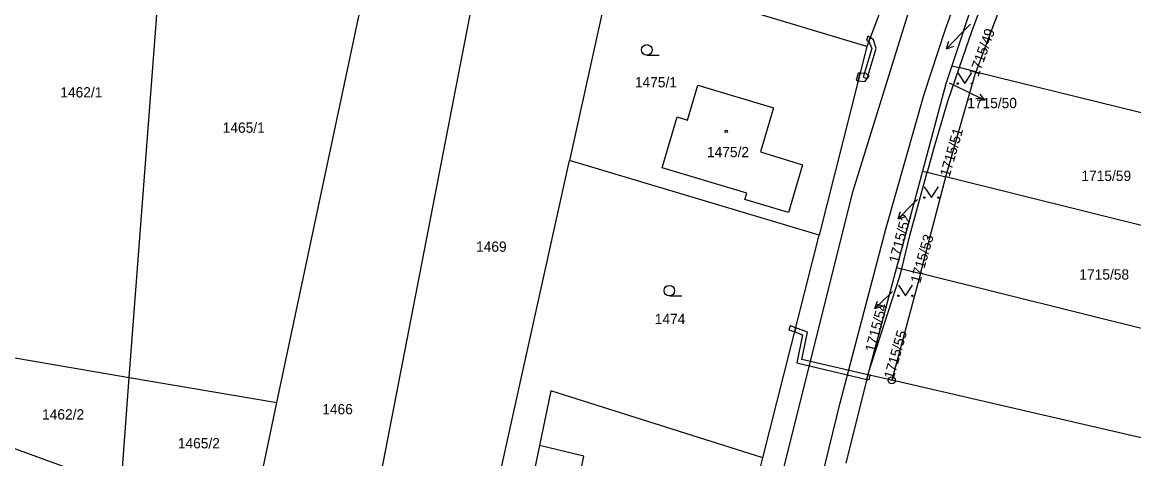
# Model space of a CAD drawing. Extents: x -587171 to -555306, y -1167727 to -1074732.
# Drawn here: x -559730.5 to -559572.7, y -1076097 to -1076035.1 of the extents above; entities that cross this region are included whole.
import ezdxf

# ---------------------------------------------------------------- set-up
doc = ezdxf.new("R2010")
doc.units = 0
for name, color, linetype in [('Hranice parcel', 7, 'Continuous'), ('Parcelní čísla', 7, 'Continuous'), ('Pop  PČ popisy', 7, 'Continuous'), ('Vnitřní kresba', 7, 'Continuous'), ('Věcná břemena k části', 7, 'Continuous'), ('Značky bodu BP', 7, 'Continuous'), ('Značky budov', 7, 'Continuous'), ('Značky kultur', 7, 'Continuous')]:
    doc.layers.add(name, color=color, linetype=linetype)

msp = doc.modelspace()

# ---------------------------------------------------------------- linework, layer by layer
at = {"layer": 'Hranice parcel'}
for p, q in [((-559715.32, -1076085.46), (-559709.14, -1076003.95)), ((-559694.36, -1076089.03), (-559678.6, -1076014.64)), ((-559681.65, -1076109.86), (-559664.02, -1076018.96)), ((-559605.06, -1076023.8), (-559610.62, -1076038.52)), ((-559646.85, -1076027.65), (-559652.85, -1076054.69)), ((-559610.62, -1076038.52), (-559646.85, -1076027.65)), ((-559594.2, -1076028.03), (-559598.57, -1076041.26)), ((-559590.22, -1076028.95), (-559595.14, -1076042.11)), ((-559594.34, -1076032.66), (-559595.74, -1076036.33)), ((-559595.74, -1076036.33), (-559597.51, -1076041.52)), ((-559610.62, -1076038.52), (-559617.39, -1076065.28)), ((-559597.51, -1076041.52), (-559599.16, -1076046.35)), ((-559598.57, -1076041.26), (-559597.51, -1076041.52)), ((-559595.14, -1076042.11), (-559597.51, -1076041.52)), ((-559599.41, -1076057.02), (-559595.14, -1076042.11)), ((-559595.14, -1076042.11), (-559555.54, -1076051.89)), ((-559599.16, -1076046.35), (-559601.17, -1076053.07)), ((-559601.17, -1076053.07), (-559602.06, -1076056.36)), ((-559664.85, -1076108.82), (-559652.85, -1076054.69)), ((-559617.39, -1076065.28), (-559652.85, -1076054.69)), ((-559602.73, -1076056.19), (-559606.41, -1076069.87)), ((-559603.02, -1076070.71), (-559599.41, -1076057.02)), ((-559602.73, -1076056.19), (-559602.06, -1076056.36)), ((-559602.06, -1076056.36), (-559599.41, -1076057.02)), ((-559554.89, -1076068.08), (-559599.41, -1076057.02)), ((-559625.37, -1076096.85), (-559617.39, -1076065.28)), ((-559606.41, -1076069.87), (-559610.49, -1076085.08)), ((-559606.41, -1076069.87), (-559605.68, -1076070.05)), ((-559605.94, -1076071.12), (-559605.68, -1076070.05)), ((-559605.68, -1076070.05), (-559603.02, -1076070.71)), ((-559610.49, -1076085.08), (-559605.94, -1076071.12)), ((-559603.02, -1076070.71), (-559607.09, -1076085.86)), ((-559558.72, -1076081.74), (-559603.02, -1076070.71)), ((-559735.43, -1076082.03), (-559715.32, -1076085.46)), ((-559716.44, -1076100.28), (-559715.32, -1076085.46)), ((-559715.32, -1076085.46), (-559694.36, -1076089.03)), ((-559610.49, -1076085.08), (-559613.62, -1076097.63)), ((-559607.09, -1076085.86), (-559610.49, -1076085.08)), ((-559570.47, -1076094.31), (-559607.09, -1076085.86)), ((-559698.16, -1076106.97), (-559694.36, -1076089.03)), ((-559722.33, -1076098.92), (-559735.95, -1076094.02))]:
    msp.add_line(p, q, dxfattribs=at)
for points in [[(-559651.66, -1076170.82), (-559636.77, -1076155.63), (-559634.73, -1076153.13), (-559630.56, -1076146.21), (-559629.66, -1076144.46), (-559624.14, -1076126.66), (-559621.81, -1076119.39), (-559618.52, -1076105.9), (-559614.4, -1076089.08), (-559607.88, -1076064.24), (-559602.47, -1076045.3), (-559599.45, -1076036.08), (-559596.12, -1076026.76), (-559593.9, -1076021.2), (-559590.43, -1076013.97), (-559585.28, -1076005.41), (-559579.56, -1075997.2), (-559529.89, -1075933.29), (-559529.35, -1075932.81), (-559528.11, -1075932.23), (-559526.79, -1075932.19), (-559525.97, -1075932.53)], [(-559598.57, -1076041.26), (-559599.41, -1076043.82), (-559602.73, -1076056.19)], [(-559627.68, -1076059.33), (-559639.66, -1076055.73), (-559637.53, -1076048.51), (-559636.1, -1076048.97), (-559634.62, -1076044), (-559623.89, -1076047.22), (-559625.72, -1076053.49), (-559619.78, -1076055.32), (-559621.75, -1076062.07), (-559627.95, -1076060.24), (-559627.68, -1076059.33)], [(-559605.68, -1076070.05), (-559604.51, -1076065.34), (-559602.06, -1076056.36)], [(-559625.37, -1076096.85), (-559655.49, -1076087.37), (-559657.1, -1076095.11), (-559660.19, -1076109.95), (-559664.85, -1076108.82)], [(-559631.52, -1076121.52), (-559626.77, -1076102.36), (-559625.37, -1076096.85)]]:
    msp.add_lwpolyline(points, dxfattribs=at)
at = {"layer": 'Pop  PČ popisy'}
for p, q in [((-559595.91, -1076035.35), (-559597.22, -1076036.7)), ((-559597.22, -1076036.7), (-559599.31, -1076038.86)), ((-559599.31, -1076038.86), (-559598.97, -1076037.79)), ((-559599.31, -1076038.86), (-559598.25, -1076038.49)), ((-559598.92, -1076043.7), (-559596.57, -1076044.84)), ((-559596.57, -1076044.84), (-559593.87, -1076046.16)), ((-559593.87, -1076046.16), (-559594.99, -1076046.17)), ((-559593.87, -1076046.16), (-559594.55, -1076045.27)), ((-559603.45, -1076060.23), (-559604.08, -1076060.86)), ((-559604.08, -1076060.86), (-559606.2, -1076062.98)), ((-559606.2, -1076062.98), (-559605.85, -1076061.92)), ((-559606.2, -1076062.98), (-559605.14, -1076062.63)), ((-559606.99, -1076073.28), (-559607.32, -1076073.6)), ((-559607.32, -1076073.6), (-559609.48, -1076075.69)), ((-559609.48, -1076075.69), (-559609.11, -1076074.63)), ((-559609.48, -1076075.69), (-559608.41, -1076075.35))]:
    msp.add_line(p, q, dxfattribs=at)
at = {"layer": 'Vnitřní kresba'}
for p, q in [((-559612.56, -1076058.98), (-559601.94, -1076024.75)), ((-559623.49, -1076102.64), (-559612.56, -1076058.98)), ((-559650.79, -1076096.63), (-559657.1, -1076095.11)), ((-559653.88, -1076111.44), (-559650.79, -1076096.63))]:
    msp.add_line(p, q, dxfattribs=at)
at = {"layer": 'Věcná břemena k části'}
for points in [[(-559611.14, -1076042.88), (-559610.57, -1076043.05), (-559609.3, -1076038.8), (-559609.68, -1076037.59), (-559610.15, -1076037.28), (-559610.36, -1076037.84), (-559609.92, -1076038.8)], [(-559610.67, -1076037.68), (-559610.36, -1076037.84), (-559610.15, -1076037.28), (-559610.5, -1076037.05)], [(-559612.13, -1076043.29), (-559611.85, -1076043.38), (-559611.58, -1076042.32), (-559611.88, -1076042.31)], [(-559610.93, -1076043.48), (-559610.29, -1076042.74), (-559610.74, -1076042.35), (-559611.58, -1076042.32), (-559611.85, -1076043.38)], [(-559621.72, -1076078.69), (-559620.86, -1076079), (-559620.71, -1076078.42), (-559621.51, -1076078.12)], [(-559619.04, -1076079.04), (-559620.71, -1076078.42), (-559620.86, -1076079), (-559619.74, -1076079.42), (-559620.56, -1076083.39), (-559610.65, -1076085.73), (-559610.49, -1076085.08), (-559619.86, -1076082.94)], [(-559610.32, -1076085.81), (-559610.17, -1076085.16), (-559610.49, -1076085.08), (-559610.65, -1076085.73)]]:
    msp.add_lwpolyline(points, close=True, dxfattribs=at)
at = {"layer": 'Značky bodu BP'}
for radius in [0.5, 0.0303]:
    msp.add_circle((-559607.09, -1076085.86), radius, dxfattribs=at)
at = {"layer": 'Značky budov'}
msp.add_circle((-559630.59, -1076050.56), 0.175, dxfattribs=at)
at = {"layer": 'Značky kultur'}
for p, q in [((-559641.86, -1076039.77), (-559640.11, -1076039.77)), ((-559638.66, -1076073.9), (-559636.91, -1076073.9))]:
    msp.add_line(p, q, dxfattribs=at)
for points in [[(-559597.72, -1076042.28), (-559596.72, -1076043.78), (-559595.72, -1076042.28)], [(-559602.47, -1076058.45), (-559601.47, -1076059.95), (-559600.47, -1076058.45)], [(-559606.15, -1076072.38), (-559605.15, -1076073.88), (-559604.15, -1076072.38)]]:
    msp.add_lwpolyline(points, dxfattribs=at)
for centre, radius in [((-559641.86, -1076039.02), 0.75), ((-559597.72, -1076043.78), 0.1), ((-559595.72, -1076043.78), 0.1), ((-559602.47, -1076059.95), 0.1), ((-559600.47, -1076059.95), 0.1), ((-559638.66, -1076073.15), 0.75), ((-559606.15, -1076073.88), 0.1), ((-559604.15, -1076073.88), 0.1)]:
    msp.add_circle(centre, radius, dxfattribs=at)

# ---------------------------------------------------------------- texts
at = {"layer": 'Parcelní čísla'}
for s, rotation, p in [('1715/49', 70, (-559594.82, -1076042.95)), ('1715/51', 74, (-559598.89, -1076057.12)), ('1715/52', 75, (-559606.13, -1076069.36)), ('1715/53', 74, (-559603.07, -1076072.21)), ('1715/54', 75, (-559609.51, -1076081.97)), ('1715/55', 74, (-559606.84, -1076085.81))]:
    msp.add_text(s, height=1.46, rotation=rotation, dxfattribs=at).set_placement(p)
for s, p in [('1475/1', (-559643.55, -1076044.33)), ('1462/1', (-559725.11, -1076045.76)), ('1715/50', (-559596.38, -1076047.28)), ('1465/1', (-559702.06, -1076050.77)), ('1475/2', (-559633.32, -1076054.23)), ('1715/59', (-559580.17, -1076057.6)), ('1469', (-559666.1, -1076067.64)), ('1715/58', (-559580.46, -1076071.59)), ('1474', (-559640.73, -1076077.9)), ('1462/2', (-559727.7, -1076091.43)), ('1466', (-559687.93, -1076090.69)), ('1465/2', (-559708.43, -1076095.52))]:
    msp.add_text(s, height=1.46, dxfattribs=at).set_placement(p)

doc.saveas('drawing.dxf')
